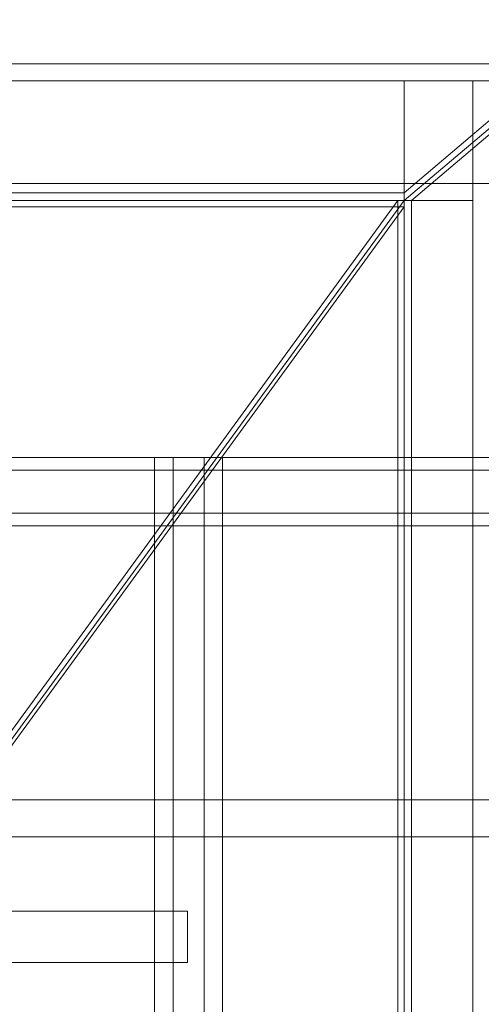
# Model space of a CAD drawing. Header units: millimetres. Extents: x -3490 to 61924, y -72580 to 6847.
# Tile 404 of 656: x 2249 to 2519, y -17870 to -17294. Entities that reach past the tile are written whole.
import ezdxf

# ---------------------------------------------------------------- set-up
doc = ezdxf.new("R2010")
doc.units = ezdxf.units.MM
for name, color, linetype, lineweight in [('superior_C01', 7, 'Continuous', 0), ('superior_tolva', 7, 'Continuous', 0), ('superior_tolva-C01', 7, 'Continuous', 0)]:
    doc.layers.add(name, color=color, linetype=linetype, lineweight=lineweight)

msp = doc.modelspace()

# ---------------------------------------------------------------- linework, layer by layer
at = {"layer": 'superior_C01'}
for p, q in [((2594.793, -17550), (1439.231, -17550)), ((1450.016, -17550), (2605.578, -17550)), ((2674.184, -17550), (1484.651, -17550)), ((1493.03, -17550), (2682.563, -17550)), ((2357.191, -17550), (2328.302, -17550)), ((2328.302, -17550), (2328.302, -18450)), ((2339.087, -17550), (2328.302, -17550)), ((2339.087, -18450), (2339.087, -17550)), ((2339.087, -17550), (2367.976, -17550)), ((2357.191, -18450), (2357.191, -17550)), ((2357.191, -17550), (2367.976, -17550)), ((2367.976, -17550), (2367.976, -18450)), ((2594.223, -17557.5), (1482.878, -17557.5)), ((1494.804, -17557.5), (2606.148, -17557.5)), ((1482.878, -17582.5), (2594.223, -17582.5)), ((1494.804, -17582.5), (2606.148, -17582.5)), ((1439.231, -17590), (2594.793, -17590)), ((1450.016, -17590), (2605.578, -17590)), ((1484.651, -17590), (2674.184, -17590)), ((1493.03, -17590), (2682.563, -17590)), ((1103.221, -17750), (10242.208, -17750)), ((10243.564, -17750), (1104.577, -17750)), ((1901.94, -17771.702), (2846.1, -17771.702)), ((2847.707, -17771.702), (1903.548, -17771.702)), ((2328.302, -17815), (2208.506, -17815)), ((2227.765, -17815), (2347.561, -17815)), ((2328.302, -17845), (2328.302, -17815)), ((2328.302, -17815), (2347.561, -17815)), ((2347.561, -17815), (2347.561, -17845)), ((2208.506, -17845), (2328.302, -17845)), ((2347.561, -17845), (2227.765, -17845)), ((2347.561, -17845), (2328.302, -17845))]:
    msp.add_line(p, q, dxfattribs=at)
at = {"layer": 'superior_tolva'}
for p, q in [((2474.2, -17395.364), (3799.2, -16270.364)), ((3799.2, -16275), (2474.2, -17400)), ((2478.335, -17400), (3803.335, -16275)), ((1634.2, -17320), (3614.2, -17320)), ((3614.2, -17330), (1634.2, -17330)), ((1634.2, -17330), (2514.2, -17330)), ((2474.2, -18670), (2474.2, -17330)), ((2474.2, -17330), (2514.2, -17330)), ((2514.2, -17330), (2514.2, -17400)), ((2514.2, -17330), (2514.2, -18670)), ((3614.2, -17390), (1634.2, -17390)), ((1674.2, -17395.364), (2474.2, -17395.364)), ((2474.2, -17400), (2474.2, -17395.364)), ((2514.2, -17400), (1634.2, -17400)), ((2474.2, -17400), (1674.2, -17400)), ((2474.2, -17400), (2474.2, -18600)), ((2474.2, -17400), (2478.335, -17400)), ((2478.335, -18600), (2478.335, -17400))]:
    msp.add_line(p, q, dxfattribs=at)
at = {"layer": 'superior_tolva-C01'}
for p, q in [((1674.2, -17400), (2474.2, -17400)), ((2474.2, -17403.571), (1674.2, -17403.571)), ((2470.446, -17400), (2197.026, -17775)), ((2200.779, -17775), (2474.2, -17400)), ((2200.779, -17778.571), (2474.2, -17403.571)), ((2470.446, -18600), (2470.446, -17400)), ((2474.2, -17400), (2470.446, -17400)), ((2474.2, -17400), (2474.2, -18600)), ((2474.2, -17403.571), (2474.2, -17400))]:
    msp.add_line(p, q, dxfattribs=at)

doc.saveas('drawing.dxf')
